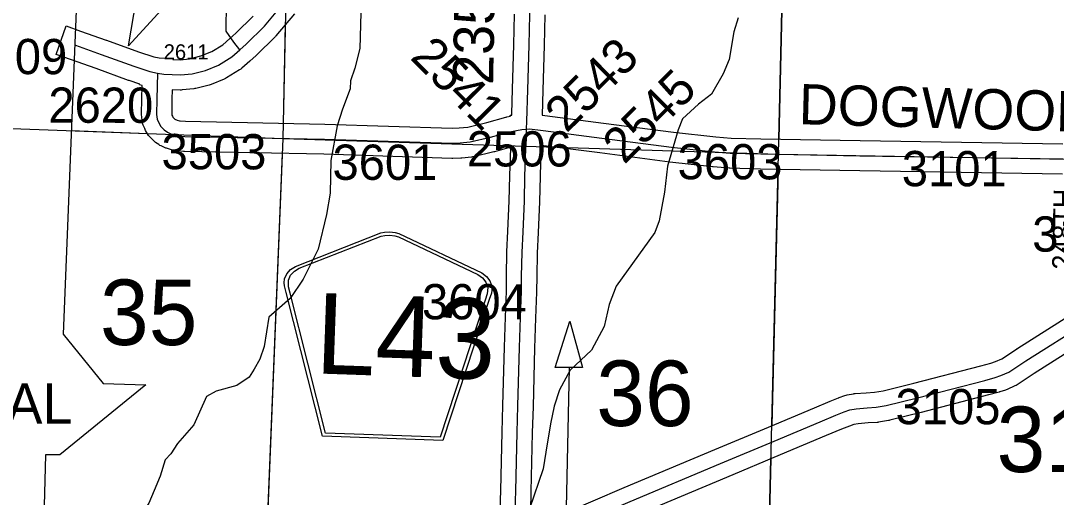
# Model space of a CAD drawing. Extents: x -132.8 to -73.3, y -60 to -26.
# Drawn here: x -117.43 to -115.373, y -50.173 to -49.227 of the extents above; entities that cross this region are included whole.
import ezdxf

# ---------------------------------------------------------------- set-up
doc = ezdxf.new("R2010")
doc.units = 0
for name, color, linetype in [('tdCoAirportTxt', 7, 'Continuous'), ('tdCoCorpBndry', 7, 'Continuous'), ('tdCoDirctArrow', 7, 'Continuous'), ('tdCoHydroRiver', 7, 'Continuous'), ('tdCoSecRdNmbr', 7, 'Continuous'), ('tdCoSecRdTxt', 7, 'Continuous'), ('tdCoSecRteBand', 7, 'Continuous'), ('tdCoSecRteCL', 7, 'Continuous'), ('tdCoSectLine', 7, 'Continuous'), ('tdCoSectLinePart', 7, 'Continuous'), ('tdCoSectNmbr', 7, 'Continuous'), ('tdCoShieldCoRte', 7, 'Continuous'), ('tdCoSurfAsphalt', 7, 'Continuous'), ('tdCoSurfBitum', 7, 'Continuous'), ('tdCoSurfConc', 7, 'Continuous'), ('tdCoSurfConcUnbanded', 7, 'Continuous'), ('tdCoSurfGravel', 7, 'Continuous'), ('tdCoTwpBndry', 7, 'Continuous'), ('tdCoTwpBndryShd', 7, 'Continuous')]:
    doc.layers.add(name, color=color, linetype=linetype)

msp = doc.modelspace()

# ---------------------------------------------------------------- linework, layer by layer
at = {"layer": 'tdCoCorpBndry'}
msp.add_lwpolyline([(-117.6368, -48.5395), (-117.3888, -48.5459), (-117.3851, -48.4653), (-117.3176, -48.507), (-117.32, -48.5675), (-117.2651, -48.5683), (-117.2806, -48.9504), (-117.3095, -48.9493), (-117.3226, -49.2715), (-117.346, -49.8493), (-117.2663, -49.9468), (-117.182, -49.9496), (-117.3525, -50.0886), (-117.3811, -50.0885), (-117.3908, -50.4667)], dxfattribs=at)
at = {"layer": 'tdCoDirctArrow'}
for points in [[(-117.1513, -49.2056), (-117.2161, -49.2769), (-117.2, -49.1826)], [(-116.3685, -49.915), (-116.3393, -49.8232), (-116.3147, -49.9156)]]:
    msp.add_lwpolyline(points, close=True, dxfattribs=at)
msp.add_lwpolyline([(-116.6676, -50.4602), (-116.3705, -50.3525), (-116.3655, -50.3502), (-116.3604, -50.3469), (-116.3565, -50.3431), (-116.3534, -50.3385), (-116.3504, -50.3326), (-116.3493, -50.328), (-116.3487, -50.318), (-116.3404, -49.9157)], dxfattribs=at)
at = {"layer": 'tdCoHydroRiver'}
for points in [[(-116.7541, -49.1874), (-116.7565, -49.282), (-116.7669, -49.3212), (-116.7755, -49.3462), (-116.7759, -49.362), (-116.7911, -49.4026), (-116.8014, -49.4355), (-116.8142, -49.5046), (-116.8159, -49.5692), (-116.8232, -49.6116), (-116.8392, -49.6806), (-116.8691, -49.7398), (-116.8954, -49.7786), (-116.9373, -49.8154), (-116.9467, -49.8735), (-116.9552, -49.8985), (-116.9668, -49.9187), (-116.9767, -49.9343), (-117.0008, -49.951), (-117.0421, -49.9626), (-117.0613, -49.9731), (-117.0864, -50.0293), (-117.1189, -50.0663), (-117.1321, -50.0865), (-117.1433, -50.0987)], [(-116.0052, -49.2208), (-116.0138, -49.2489), (-116.0231, -49.3039), (-116.0349, -49.332), (-116.058, -49.3724), (-116.0837, -49.3923), (-116.1161, -49.4215), (-116.1245, -49.4433), (-116.1453, -49.5154), (-116.1513, -49.5673), (-116.1622, -49.6238), (-116.1707, -49.6472), (-116.2476, -49.7541), (-116.2612, -49.7901), (-116.2717, -49.834), (-116.2966, -49.8807), (-116.3387, -49.9206), (-116.3602, -49.9595), (-116.3705, -49.9924), (-116.3777, -50.0269), (-116.387, -50.0834), (-116.3926, -50.1164), (-116.4199, -50.1962)], [(-117.1433, -50.0987), (-117.1536, -50.1314), (-117.1654, -50.1595)], [(-117.1654, -50.1595), (-117.1755, -50.1845), (-117.1856, -50.1998)]]:
    msp.add_lwpolyline(points, dxfattribs=at)
at = {"layer": 'tdCoSecRteBand'}
for points in [[(-116.5722, -49.5), (-116.5731, -49.5), (-116.5741, -49.5), (-116.8279, -49.4919), (-117.1051, -49.4864), (-117.1062, -49.4864), (-117.1072, -49.4863), (-117.1185, -49.4853), (-117.124, -49.4849), (-117.1276, -49.4845), (-117.131, -49.4834), (-117.1404, -49.4801), (-117.1418, -49.4797), (-117.1431, -49.4791), (-117.1512, -49.4754), (-117.1537, -49.4743), (-117.1559, -49.4727), (-117.1623, -49.4683), (-117.1648, -49.4666), (-117.1668, -49.4645), (-117.1737, -49.4573), (-117.1763, -49.4546), (-117.1782, -49.4514), (-117.1821, -49.4445), (-117.1831, -49.4428), (-117.1838, -49.441), (-117.1868, -49.4339), (-117.1883, -49.4302), (-117.1888, -49.4262), (-117.19, -49.4166), (-117.1903, -49.4145), (-117.1903, -49.4123), (-117.1898, -49.3817), (-117.1898, -49.3817), (-117.1898, -49.3817), (-117.1893, -49.3552), (-117.1941, -49.3542), (-117.1938, -49.3527), (-117.2151, -49.3456), (-117.2156, -49.3455), (-117.216, -49.3453), (-117.2805, -49.3219), (-117.3317, -49.3037), (-117.36, -49.2937), (-117.3399, -49.2371), (-117.3116, -49.2472), (-117.2603, -49.2654), (-117.2602, -49.2655), (-117.2602, -49.2655), (-117.196, -49.2888), (-117.1659, -49.2987), (-117.1556, -49.3007), (-117.1283, -49.3012), (-117.1283, -49.3038), (-117.1136, -49.3043), (-117.095, -49.3023), (-117.0728, -49.2967), (-117.0507, -49.2878), (-117.0291, -49.2745), (-117.0149, -49.2619), (-117.0028, -49.2513), (-116.9684, -49.2174)], [(-116.8868, -49.2133), (-116.9233, -49.257), (-116.9243, -49.2581), (-116.9253, -49.2591), (-116.9613, -49.2946), (-116.9619, -49.2952), (-116.9625, -49.2958), (-116.9752, -49.3069), (-116.9914, -49.3212), (-116.9933, -49.3228), (-116.9954, -49.3242), (-117.0213, -49.3402), (-117.0235, -49.3415), (-117.0259, -49.3425), (-117.0523, -49.3531), (-117.0542, -49.3539), (-117.0561, -49.3544), (-117.0822, -49.361), (-117.0843, -49.3615), (-117.0864, -49.3618), (-117.1094, -49.3642), (-117.1115, -49.3645), (-117.1137, -49.3644), (-117.1294, -49.3638), (-117.1298, -49.3827), (-117.1303, -49.4111), (-117.1298, -49.4146), (-117.1291, -49.4163), (-117.128, -49.4183), (-117.1257, -49.4207), (-117.124, -49.4219), (-117.1196, -49.4239), (-117.1151, -49.4254), (-117.1133, -49.4256), (-117.1029, -49.4265), (-116.8265, -49.4319), (-116.8263, -49.4319), (-116.8262, -49.4319), (-116.5731, -49.44)], [(-116.5731, -49.44), (-116.5591, -49.4396), (-116.5425, -49.4379), (-116.5046, -49.4291), (-116.4668, -49.4185), (-116.4658, -49.4182), (-116.4647, -49.4179), (-116.4576, -49.4165), (-116.4578, -49.4144), (-116.455, -49.4142), (-116.455, -49.4114), (-116.4548, -49.4114), (-116.4533, -49.3629), (-116.4533, -49.3629), (-116.4533, -49.3629), (-116.4506, -49.2745), (-116.4492, -49.2137)], [(-116.3892, -49.2153), (-116.3906, -49.276), (-116.3906, -49.2761), (-116.3906, -49.2762), (-116.3933, -49.3647), (-116.3948, -49.4142), (-116.3893, -49.4148), (-116.3892, -49.4148), (-116.389, -49.4149), (-116.2725, -49.4299), (-116.1338, -49.4479), (-116.0497, -49.4574), (-116.0194, -49.4598), (-115.9599, -49.4612), (-115.7627, -49.4649), (-115.3601, -49.4713)], [(-116.4779, -50.1988), (-116.4769, -50.1598), (-116.474, -50.0435), (-116.474, -50.0434), (-116.474, -50.0434), (-116.4726, -49.9909), (-116.4695, -49.875), (-116.4695, -49.875), (-116.4695, -49.8749), (-116.4676, -49.8152), (-116.4676, -49.8151), (-116.4676, -49.8151), (-116.4657, -49.7637), (-116.4654, -49.7338), (-116.4654, -49.7336), (-116.4654, -49.7335), (-116.4644, -49.6864), (-116.4644, -49.6861), (-116.4644, -49.6857), (-116.4626, -49.6448), (-116.4626, -49.6447), (-116.4626, -49.6447), (-116.4598, -49.5842), (-116.4588, -49.5346), (-116.4588, -49.5343), (-116.4588, -49.5341), (-116.4569, -49.4801), (-116.4568, -49.4798), (-116.4568, -49.4795), (-116.4567, -49.4779), (-116.489, -49.4871), (-116.4897, -49.4872), (-116.4904, -49.4874), (-116.5308, -49.4968), (-116.5327, -49.4972), (-116.5346, -49.4974), (-116.5541, -49.4994), (-116.5551, -49.4995), (-116.5562, -49.4995), (-116.5722, -49.5)], [(-115.3611, -49.5313), (-115.7637, -49.5249), (-115.7638, -49.5249), (-115.7638, -49.5249), (-115.9611, -49.5212), (-115.9612, -49.5212), (-115.9613, -49.5212), (-116.0217, -49.5197), (-116.0225, -49.5197), (-116.0233, -49.5197), (-116.0549, -49.5172), (-116.0554, -49.5171), (-116.0559, -49.5171), (-116.1407, -49.5075), (-116.141, -49.5074), (-116.1412, -49.5074), (-116.2802, -49.4894), (-116.3964, -49.4744), (-116.3969, -49.4826), (-116.3988, -49.536), (-116.3998, -49.5858), (-116.3998, -49.5862), (-116.3998, -49.5866), (-116.4027, -49.6474), (-116.4044, -49.688), (-116.4054, -49.7346), (-116.4057, -49.7647), (-116.4057, -49.7651), (-116.4057, -49.7655), (-116.4077, -49.8172), (-116.4096, -49.8767), (-116.4126, -49.9925), (-116.4126, -49.9925), (-116.4126, -49.9925), (-116.4141, -50.045), (-116.4169, -50.1613), (-116.4169, -50.1613), (-116.4169, -50.1613), (-116.4179, -50.2005)], [(-116.3551, -50.2067), (-116.2318, -50.1539), (-116.2317, -50.1539), (-116.2316, -50.1538), (-116.0516, -50.0784), (-115.9453, -50.0337), (-115.8539, -49.9953), (-115.8228, -49.9822), (-115.8225, -49.9821), (-115.8222, -49.982), (-115.8059, -49.9756), (-115.8054, -49.9754), (-115.8049, -49.9752), (-115.7931, -49.971), (-115.7908, -49.9702), (-115.7885, -49.9698), (-115.7764, -49.9675), (-115.7747, -49.9672), (-115.773, -49.9671), (-115.7508, -49.9656), (-115.7347, -49.9645), (-115.7174, -49.9617), (-115.6566, -49.9463), (-115.523, -49.9118), (-115.5033, -49.9064), (-115.4938, -49.9033), (-115.4818, -49.8981), (-115.4504, -49.8773), (-115.4502, -49.8772), (-115.4499, -49.877), (-115.3304, -49.8014)], [(-115.2982, -49.852), (-115.4176, -49.9275), (-115.4508, -49.9496), (-115.453, -49.951), (-115.4554, -49.952), (-115.4712, -49.9589), (-115.4726, -49.9596), (-115.4741, -49.96), (-115.4856, -49.9637), (-115.4862, -49.9639), (-115.4868, -49.9641), (-115.5072, -49.9697), (-115.5075, -49.9698), (-115.5077, -49.9699), (-115.6417, -50.0044), (-115.6417, -50.0044), (-115.6418, -50.0044), (-115.7039, -50.0202), (-115.7052, -50.0205), (-115.7065, -50.0208), (-115.7265, -50.024), (-115.7278, -50.0242), (-115.7292, -50.0243), (-115.7467, -50.0255), (-115.7467, -50.0255), (-115.7468, -50.0255), (-115.7672, -50.0269), (-115.7753, -50.0283), (-115.7844, -50.0316), (-115.7999, -50.0377), (-115.8306, -50.0506), (-115.8306, -50.0506), (-115.8306, -50.0506), (-115.922, -50.089), (-116.0284, -50.1337), (-116.0284, -50.1337), (-116.0284, -50.1337), (-116.2083, -50.2091)]]:
    msp.add_lwpolyline(points, dxfattribs=at)
at = {"layer": 'tdCoSecRteCL'}
for points in [[(-116.4254, -49.4419), (-116.4252, -49.4264), (-116.4233, -49.3638), (-116.4206, -49.2753), (-116.4192, -49.2144), (-116.417, -49.1568), (-116.4157, -49.0843), (-116.4154, -49.055), (-116.4121, -48.9692), (-116.4107, -48.9083), (-116.408, -48.8272), (-116.4079, -48.8219)], [(-116.9951, -49.2844), (-116.9824, -49.2732), (-116.9463, -49.2377), (-116.9099, -49.1941), (-116.8706, -49.1388), (-116.8218, -49.0626), (-116.7875, -49.0104), (-116.7769, -48.9956), (-116.7656, -48.9835), (-116.7547, -48.9734), (-116.7219, -48.9502), (-116.6643, -48.9132)], [(-116.9951, -49.2844), (-117.007, -49.2694), (-117.0221, -49.2473), (-117.022, -49.232), (-117.021, -49.1784), (-117.0209, -49.1565), (-117.0245, -49.1389), (-117.0364, -49.0865), (-117.0406, -49.0591), (-117.0539, -48.9884)], [(-117.3217, -49.2755), (-117.2704, -49.2937), (-117.2058, -49.3171), (-117.1735, -49.3277), (-117.1588, -49.3306)], [(-117.1588, -49.3306), (-117.1461, -49.3332), (-117.1126, -49.3344), (-117.0896, -49.3319), (-117.0635, -49.3253), (-117.0371, -49.3147), (-117.0112, -49.2986), (-116.9951, -49.2844)], [(-117.1588, -49.3306), (-117.1598, -49.3822), (-117.1603, -49.4128), (-117.1591, -49.4224), (-117.1561, -49.4296), (-117.1522, -49.4365), (-117.1452, -49.4436), (-117.1388, -49.4481), (-117.1307, -49.4518), (-117.1213, -49.455), (-117.1159, -49.4554), (-117.1046, -49.4565), (-116.8271, -49.4619), (-116.5731, -49.47), (-116.5571, -49.4695), (-116.5376, -49.4675), (-116.4972, -49.4582), (-116.4587, -49.4473), (-116.4454, -49.4446), (-116.435, -49.4426), (-116.4254, -49.4419)], [(-116.4605, -50.2677), (-116.4567, -50.2597), (-116.4521, -50.2459), (-116.4499, -50.2335), (-116.4488, -50.2232), (-116.4479, -50.1997), (-116.4469, -50.1605), (-116.4441, -50.0442), (-116.4426, -49.9917), (-116.4395, -49.8758), (-116.4376, -49.8162), (-116.4357, -49.7644), (-116.4354, -49.7341), (-116.4344, -49.687), (-116.4326, -49.6461), (-116.4298, -49.5852), (-116.4288, -49.5351), (-116.4269, -49.4812), (-116.4258, -49.4614), (-116.4254, -49.4419)], [(-116.4254, -49.4419), (-116.42, -49.4414), (-116.3928, -49.4446), (-116.2763, -49.4597), (-116.1374, -49.4777), (-116.0525, -49.4873), (-116.021, -49.4897), (-115.9605, -49.4912), (-115.7633, -49.4949), (-115.3606, -49.5013), (-115.2319, -49.5038), (-115.2159, -49.5042), (-115.2147, -49.5042)], [(-116.22, -50.1815), (-116.04, -50.1061), (-115.9337, -50.0614), (-115.8422, -50.0229), (-115.8112, -50.0099), (-115.7949, -50.0035), (-115.7831, -49.9993), (-115.771, -49.9971), (-115.7488, -49.9956), (-115.7313, -49.9943), (-115.7113, -49.9911), (-115.6491, -49.9754), (-115.5152, -49.9408), (-115.4948, -49.9352), (-115.4832, -49.9315), (-115.4674, -49.9246), (-115.4339, -49.9024), (-115.3143, -49.8266)]]:
    msp.add_lwpolyline(points, dxfattribs=at)
at = {"layer": 'tdCoSectLine'}
for points in [[(-116.9091, -49.4603), (-116.8881, -48.4697)], [(-115.9254, -49.4919), (-115.9017, -48.4949)], [(-117.8978, -49.4244), (-116.9091, -49.4603)], [(-116.9495, -50.4586), (-116.9091, -49.4603)], [(-116.9091, -49.4603), (-115.9254, -49.4919)], [(-115.9494, -50.483), (-115.9254, -49.4919)], [(-115.9254, -49.4919), (-114.964, -49.5085)]]:
    msp.add_lwpolyline(points, dxfattribs=at)
at = {"layer": 'tdCoSectLinePart'}
for points in [[(-115.9247, -49.4617), (-115.9024, -48.5249)], [(-116.9085, -49.4303), (-116.9043, -49.2336)], [(-117.33, -49.445), (-117.1787, -49.4505)], [(-116.3969, -49.4767), (-116.3726, -49.4775)], [(-116.9479, -50.4191), (-116.9103, -49.4902)], [(-115.9385, -50.0311), (-115.9261, -49.5214)], [(-115.9494, -50.483), (-115.9401, -50.0966)]]:
    msp.add_lwpolyline(points, dxfattribs=at)
at = {"layer": 'tdCoShieldCoRte'}
for points in [[(-116.831, -50.0519), (-116.903, -49.7663), (-116.9064, -49.753), (-116.9069, -49.7471), (-116.9066, -49.7393), (-116.902, -49.7292), (-116.8945, -49.7209), (-116.8847, -49.7146), (-116.715, -49.6481), (-116.7074, -49.6468), (-116.697, -49.6462), (-116.6866, -49.6475), (-116.6791, -49.6494), (-116.5145, -49.7275), (-116.5051, -49.7345), (-116.4982, -49.7433), (-116.4943, -49.7537), (-116.4946, -49.7615), (-116.4955, -49.7674), (-116.4998, -49.7804), (-116.5916, -50.0603)], [(-116.8249, -50.0458), (-116.895, -49.7679), (-116.8982, -49.7551), (-116.8987, -49.7495), (-116.8985, -49.742), (-116.8941, -49.7322), (-116.8868, -49.7243), (-116.8774, -49.7182), (-116.7145, -49.6544), (-116.7072, -49.6531), (-116.6972, -49.6526), (-116.6872, -49.6538), (-116.6801, -49.6556), (-116.522, -49.7306), (-116.513, -49.7374), (-116.5063, -49.7458), (-116.5026, -49.7558), (-116.5029, -49.7633), (-116.5038, -49.7689), (-116.5079, -49.7814), (-116.5972, -50.0537)]]:
    msp.add_lwpolyline(points, close=True, dxfattribs=at)
at = {"layer": 'tdCoSurfAsphalt'}
msp.add_lwpolyline([(-117.3217, -49.2755), (-117.2704, -49.2937), (-117.2058, -49.3171), (-117.1735, -49.3277), (-117.1588, -49.3306), (-117.1461, -49.3332), (-117.1126, -49.3344), (-117.0896, -49.3319), (-117.0635, -49.3253), (-117.0371, -49.3147), (-117.0112, -49.2986), (-116.9951, -49.2844), (-116.9824, -49.2732), (-116.9463, -49.2377), (-116.9099, -49.1941)], dxfattribs=at)
at = {"layer": 'tdCoSurfBitum'}
msp.add_lwpolyline([(-117.1588, -49.3306), (-117.1598, -49.3822), (-117.1603, -49.4128), (-117.1591, -49.4224), (-117.1561, -49.4296), (-117.1522, -49.4365), (-117.1452, -49.4436), (-117.1388, -49.4481), (-117.1307, -49.4518), (-117.1213, -49.455), (-117.1159, -49.4554), (-117.1046, -49.4565), (-116.8271, -49.4619), (-116.5731, -49.47), (-116.5571, -49.4695), (-116.5376, -49.4675), (-116.4972, -49.4582), (-116.4587, -49.4473), (-116.4454, -49.4446), (-116.435, -49.4426), (-116.4254, -49.4419), (-116.42, -49.4414), (-116.3928, -49.4446), (-116.2763, -49.4597)], dxfattribs=at)
at = {"layer": 'tdCoSurfConc'}
for points in [[(-116.4254, -49.4419), (-116.4252, -49.4264), (-116.4233, -49.3638), (-116.4206, -49.2753), (-116.4192, -49.2144), (-116.417, -49.1568), (-116.4157, -49.0843), (-116.4154, -49.055), (-116.4121, -48.9692), (-116.4107, -48.9083), (-116.408, -48.8272), (-116.4079, -48.8219), (-116.4066, -48.768), (-116.4051, -48.744)], [(-116.4479, -50.1997), (-116.4469, -50.1605), (-116.4441, -50.0442), (-116.4426, -49.9917), (-116.4395, -49.8758), (-116.4376, -49.8162), (-116.4357, -49.7644), (-116.4354, -49.7341), (-116.4344, -49.687), (-116.4326, -49.6461), (-116.4298, -49.5852), (-116.4288, -49.5351), (-116.4269, -49.4812)]]:
    msp.add_lwpolyline(points, dxfattribs=at)
at = {"layer": 'tdCoSurfConcUnbanded'}
msp.add_lwpolyline([(-116.9951, -49.2844), (-117.007, -49.2694), (-117.0221, -49.2473), (-117.022, -49.232), (-117.021, -49.1784), (-117.0209, -49.1565), (-117.0245, -49.1389), (-117.0364, -49.0865), (-117.0406, -49.0591), (-117.0539, -48.9884)], dxfattribs=at)
at = {"layer": 'tdCoSurfGravel'}
for points in [[(-116.4269, -49.4812), (-116.4258, -49.4614), (-116.4254, -49.4419)], [(-116.2763, -49.4597), (-116.1374, -49.4777), (-116.0525, -49.4873), (-116.021, -49.4897), (-115.9605, -49.4912), (-115.7633, -49.4949), (-115.3606, -49.5013), (-115.2319, -49.5038), (-115.2159, -49.5042)], [(-115.9337, -50.0614), (-115.8422, -50.0229), (-115.8112, -50.0099), (-115.7949, -50.0035), (-115.7831, -49.9993), (-115.771, -49.9971), (-115.7488, -49.9956), (-115.7313, -49.9943), (-115.7113, -49.9911), (-115.6491, -49.9754), (-115.5152, -49.9408), (-115.4948, -49.9352), (-115.4832, -49.9315), (-115.4674, -49.9246), (-115.4339, -49.9024), (-115.3143, -49.8266)], [(-116.4605, -50.2677), (-116.4578, -50.2688), (-116.4506, -50.2705), (-116.4422, -50.271), (-116.4321, -50.2696), (-116.3983, -50.2575), (-116.3433, -50.2343), (-116.22, -50.1815), (-116.04, -50.1061), (-115.9337, -50.0614)]]:
    msp.add_lwpolyline(points, dxfattribs=at)
at = {"layer": 'tdCoTwpBndry'}
for points in [[(-115.9024, -48.5249), (-115.9247, -49.4619)], [(-115.9261, -49.5219), (-115.9385, -50.0307)], [(-115.9401, -50.0964), (-115.9494, -50.483), (-115.9636, -50.9228)]]:
    msp.add_lwpolyline(points, dxfattribs=at)
at = {"layer": 'tdCoTwpBndryShd'}
msp.add_lwpolyline([(-116.128, -56.4384), (-116.0982, -55.4391), (-116.0724, -54.4424), (-116.042, -53.4425), (-116.0101, -52.4492), (-115.9802, -51.4416), (-115.9494, -50.483), (-115.9254, -49.4919), (-115.9017, -48.4949), (-115.8779, -47.4977), (-115.834, -46.4945), (-115.8159, -45.5058), (-115.7834, -44.5349), (-115.7494, -43.5344), (-115.7226, -42.5378), (-115.6969, -41.5376), (-115.6667, -40.5277)], dxfattribs=at)

# ---------------------------------------------------------------- texts
at = {"layer": 'tdCoAirportTxt'}
msp.add_text('MUNICIPAL', height=0.08, rotation=359.9124, dxfattribs=at).set_placement((-117.9101, -50.0262))
at = {"layer": 'tdCoSecRdNmbr'}
for s, height, rotation, p in [('2609', 0.07, 359.9121, (-117.5462, -49.3327)), ('2541', 0.07, 314.9124, (-116.6587, -49.3011)), ('2611', 0.03, 359.9295, (-117.1464, -49.3036)), ('2543', 0.07, 44.9124, (-116.3461, -49.4512)), ('2545', 0.07, 44.9124, (-116.2314, -49.5137)), ('2620', 0.07, 359.912, (-117.3754, -49.4293)), ('2506', 0.07, 359.9124, (-116.5442, -49.516)), ('3503', 0.07, 359.9118, (-117.1506, -49.5216)), ('3601', 0.07, 359.9122, (-116.811, -49.5426)), ('3603', 0.07, 359.9126, (-116.1255, -49.5415)), ('3101', 0.07, 359.9129, (-115.6802, -49.5553)), ('3104', 0.07, 359.9133, (-115.4212, -49.6852)), ('3604', 0.07, 359.9124, (-116.6333, -49.8196)), ('3105', 0.07, 359.9129, (-115.6926, -50.0278))]:
    msp.add_text(s, height=height, rotation=rotation, dxfattribs=at).set_placement(p)
at = {"layer": 'tdCoSecRdTxt'}
for s, height, rotation, p in [('235TH ST', 0.08, 88.9438, (-116.492, -49.3545)), ('DOGWOOD RD', 0.08, 358.4548, (-115.8855, -49.4322)), ('248TH', 0.04, 88.8995, (-115.3417, -49.7214))]:
    msp.add_text(s, height=height, rotation=rotation, dxfattribs=at).set_placement(p)
at = {"layer": 'tdCoSectNmbr'}
for s, rotation, p in [('35', 359.9121, (-117.2728, -49.8706)), ('36', 359.9124, (-116.2871, -50.0314)), ('31', 359.913, (-115.492, -50.1229))]:
    msp.add_text(s, height=0.13, rotation=rotation, dxfattribs=at).set_placement(p)
at = {"layer": 'tdCoShieldCoRte'}
msp.add_text('L43', height=0.16, rotation=357.9999, dxfattribs=at).set_placement((-116.8465, -49.927))

doc.saveas('drawing.dxf')
